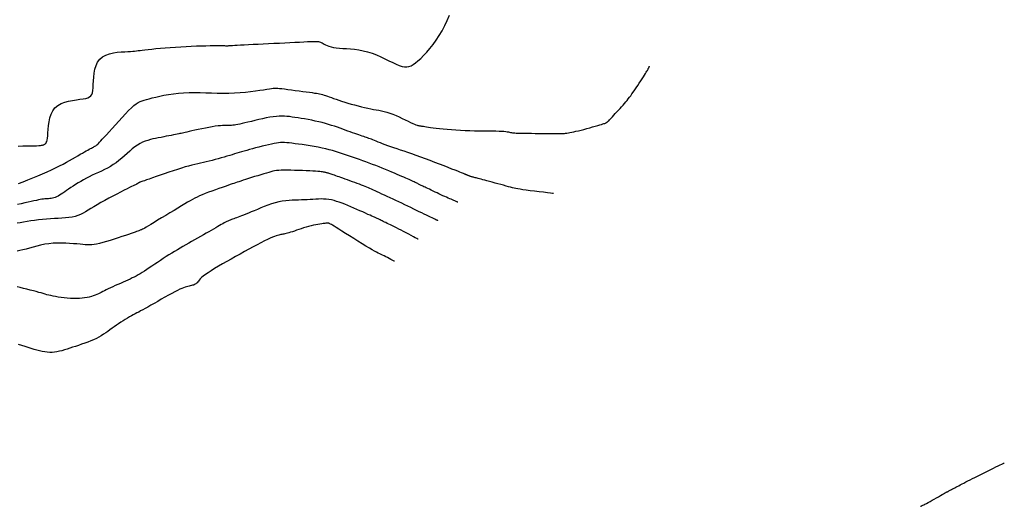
# Model space of a CAD drawing. Header units: millimetres. Extents: x 32690613 to 32693367, y 5343692 to 5344708.
# Tile 392 of 656: x 32692628 to 32692650, y 5344101 to 5344112. Entities that reach past the tile are written whole.
import ezdxf

# ---------------------------------------------------------------- set-up
doc = ezdxf.new("R2010")
doc.units = ezdxf.units.MM
doc.header["$LTSCALE"] = 20
for name, color, linetype in [('02-DGM_HL_488.00', 2, 'Continuous'), ('02-DGM_HL_488.50', 12, 'Continuous'), ('02-DGM_HL_489.00', 22, 'Continuous'), ('02-DGM_HL_489.50', 32, 'Continuous'), ('02-DGM_HL_490.00', 42, 'Continuous'), ('02-DGM_HL_490.50', 52, 'Continuous'), ('02-DGM_HL_491.00', 62, 'Continuous'), ('02-DGM_HL_491.50', 72, 'Continuous')]:
    doc.layers.add(name, color=color, linetype=linetype)

msp = doc.modelspace()

# ---------------------------------------------------------------- linework, layer by layer
at = {"layer": '02-DGM_HL_488.00', "elevation": 488, "flags": 128}
msp.add_lwpolyline([(32692628.424, 5344108.911), (32692628.524, 5344108.913), (32692628.615, 5344108.914), (32692628.695, 5344108.915), (32692628.764, 5344108.916), (32692628.82, 5344108.918), (32692628.865, 5344108.92), (32692628.899, 5344108.923), (32692628.925, 5344108.926), (32692628.945, 5344108.93), (32692628.96, 5344108.934), (32692628.972, 5344108.938), (32692628.983, 5344108.943), (32692628.994, 5344108.948), (32692629.005, 5344108.955), (32692629.015, 5344108.966), (32692629.026, 5344108.983), (32692629.036, 5344109.005), (32692629.044, 5344109.036), (32692629.052, 5344109.077), (32692629.058, 5344109.129), (32692629.063, 5344109.193), (32692629.068, 5344109.267), (32692629.075, 5344109.347), (32692629.087, 5344109.43), (32692629.104, 5344109.514), (32692629.13, 5344109.593), (32692629.165, 5344109.666), (32692629.212, 5344109.729), (32692629.273, 5344109.78), (32692629.344, 5344109.819), (32692629.423, 5344109.849), (32692629.505, 5344109.871), (32692629.589, 5344109.888), (32692629.671, 5344109.9), (32692629.747, 5344109.91), (32692629.814, 5344109.92), (32692629.87, 5344109.931), (32692629.915, 5344109.944), (32692629.951, 5344109.962), (32692629.978, 5344109.985), (32692629.999, 5344110.015), (32692630.013, 5344110.052), (32692630.023, 5344110.099), (32692630.029, 5344110.157), (32692630.033, 5344110.225), (32692630.037, 5344110.302), (32692630.042, 5344110.385), (32692630.052, 5344110.47), (32692630.068, 5344110.554), (32692630.091, 5344110.634), (32692630.125, 5344110.707), (32692630.172, 5344110.769), (32692630.231, 5344110.819), (32692630.302, 5344110.856), (32692630.38, 5344110.884), (32692630.463, 5344110.903), (32692630.547, 5344110.916), (32692630.629, 5344110.924), (32692630.705, 5344110.928), (32692630.773, 5344110.931), (32692630.829, 5344110.934), (32692630.876, 5344110.938), (32692630.917, 5344110.942), (32692630.955, 5344110.946), (32692630.994, 5344110.951), (32692631.035, 5344110.957), (32692631.082, 5344110.963), (32692631.139, 5344110.97), (32692631.207, 5344110.978), (32692631.286, 5344110.986), (32692631.374, 5344110.995), (32692631.47, 5344111.004), (32692631.573, 5344111.013), (32692631.68, 5344111.021), (32692631.791, 5344111.029), (32692631.904, 5344111.036), (32692632.018, 5344111.042), (32692632.13, 5344111.047), (32692632.24, 5344111.051), (32692632.344, 5344111.054), (32692632.443, 5344111.057), (32692632.533, 5344111.058), (32692632.614, 5344111.059), (32692632.682, 5344111.06), (32692632.739, 5344111.06), (32692632.783, 5344111.059), (32692632.818, 5344111.058), (32692632.844, 5344111.058), (32692632.864, 5344111.057), (32692632.878, 5344111.056), (32692632.89, 5344111.055), (32692632.899, 5344111.055), (32692632.909, 5344111.056), (32692632.92, 5344111.057), (32692632.935, 5344111.058), (32692632.955, 5344111.06), (32692632.981, 5344111.062), (32692633.016, 5344111.065), (32692633.06, 5344111.068), (32692633.116, 5344111.071), (32692633.185, 5344111.075), (32692633.265, 5344111.079), (32692633.356, 5344111.083), (32692633.455, 5344111.087), (32692633.56, 5344111.092), (32692633.671, 5344111.097), (32692633.785, 5344111.102), (32692633.901, 5344111.108), (32692634.017, 5344111.114), (32692634.132, 5344111.119), (32692634.243, 5344111.125), (32692634.35, 5344111.131), (32692634.449, 5344111.136), (32692634.541, 5344111.14), (32692634.622, 5344111.144), (32692634.691, 5344111.147), (32692634.747, 5344111.148), (32692634.791, 5344111.148), (32692634.826, 5344111.147), (32692634.853, 5344111.144), (32692634.875, 5344111.139), (32692634.894, 5344111.133), (32692634.911, 5344111.125), (32692634.93, 5344111.115), (32692634.951, 5344111.103), (32692634.976, 5344111.089), (32692635.006, 5344111.075), (32692635.04, 5344111.06), (32692635.079, 5344111.046), (32692635.125, 5344111.032), (32692635.177, 5344111.021), (32692635.236, 5344111.012), (32692635.302, 5344111.005), (32692635.376, 5344111), (32692635.455, 5344110.995), (32692635.539, 5344110.989), (32692635.627, 5344110.98), (32692635.718, 5344110.968), (32692635.812, 5344110.95), (32692635.906, 5344110.927), (32692636.001, 5344110.895), (32692636.095, 5344110.859), (32692636.188, 5344110.818), (32692636.277, 5344110.776), (32692636.362, 5344110.734), (32692636.443, 5344110.695), (32692636.517, 5344110.661), (32692636.585, 5344110.633), (32692636.645, 5344110.614), (32692636.698, 5344110.604), (32692636.747, 5344110.603), (32692636.792, 5344110.61), (32692636.837, 5344110.627), (32692636.883, 5344110.653), (32692636.931, 5344110.688), (32692636.984, 5344110.732), (32692637.042, 5344110.786), (32692637.105, 5344110.848), (32692637.171, 5344110.919), (32692637.24, 5344110.998), (32692637.308, 5344111.083), (32692637.375, 5344111.176), (32692637.44, 5344111.274), (32692637.501, 5344111.378), (32692637.557, 5344111.487), (32692637.608, 5344111.599), (32692637.656, 5344111.713)], dxfattribs=at)
at = {"layer": '02-DGM_HL_488.50', "elevation": 488.5, "flags": 128}
msp.add_lwpolyline([(32692628.433, 5344108.112), (32692628.531, 5344108.148), (32692628.634, 5344108.187), (32692628.74, 5344108.228), (32692628.845, 5344108.271), (32692628.948, 5344108.314), (32692629.045, 5344108.358), (32692629.138, 5344108.401), (32692629.226, 5344108.444), (32692629.308, 5344108.485), (32692629.386, 5344108.526), (32692629.459, 5344108.566), (32692629.527, 5344108.603), (32692629.591, 5344108.639), (32692629.65, 5344108.673), (32692629.704, 5344108.704), (32692629.754, 5344108.733), (32692629.8, 5344108.759), (32692629.842, 5344108.783), (32692629.88, 5344108.805), (32692629.914, 5344108.824), (32692629.945, 5344108.841), (32692629.972, 5344108.856), (32692629.995, 5344108.868), (32692630.017, 5344108.879), (32692630.036, 5344108.889), (32692630.053, 5344108.898), (32692630.069, 5344108.907), (32692630.084, 5344108.916), (32692630.098, 5344108.926), (32692630.112, 5344108.937), (32692630.128, 5344108.951), (32692630.145, 5344108.968), (32692630.167, 5344108.991), (32692630.193, 5344109.019), (32692630.225, 5344109.055), (32692630.265, 5344109.099), (32692630.313, 5344109.153), (32692630.371, 5344109.217), (32692630.435, 5344109.289), (32692630.505, 5344109.366), (32692630.578, 5344109.445), (32692630.651, 5344109.524), (32692630.723, 5344109.599), (32692630.79, 5344109.668), (32692630.851, 5344109.727), (32692630.904, 5344109.775), (32692630.951, 5344109.812), (32692630.994, 5344109.841), (32692631.035, 5344109.863), (32692631.076, 5344109.88), (32692631.121, 5344109.895), (32692631.171, 5344109.908), (32692631.228, 5344109.923), (32692631.295, 5344109.939), (32692631.371, 5344109.957), (32692631.455, 5344109.977), (32692631.546, 5344109.996), (32692631.644, 5344110.014), (32692631.747, 5344110.03), (32692631.855, 5344110.043), (32692631.967, 5344110.051), (32692632.082, 5344110.056), (32692632.2, 5344110.056), (32692632.32, 5344110.054), (32692632.441, 5344110.05), (32692632.563, 5344110.046), (32692632.687, 5344110.042), (32692632.81, 5344110.041), (32692632.934, 5344110.042), (32692633.056, 5344110.046), (32692633.176, 5344110.055), (32692633.292, 5344110.065), (32692633.402, 5344110.077), (32692633.505, 5344110.09), (32692633.598, 5344110.104), (32692633.68, 5344110.116), (32692633.749, 5344110.127), (32692633.805, 5344110.136), (32692633.849, 5344110.143), (32692633.885, 5344110.147), (32692633.917, 5344110.15), (32692633.948, 5344110.15), (32692633.982, 5344110.148), (32692634.021, 5344110.145), (32692634.069, 5344110.139), (32692634.129, 5344110.132), (32692634.199, 5344110.123), (32692634.275, 5344110.113), (32692634.356, 5344110.102), (32692634.438, 5344110.091), (32692634.517, 5344110.08), (32692634.593, 5344110.07), (32692634.66, 5344110.061), (32692634.718, 5344110.053), (32692634.767, 5344110.045), (32692634.809, 5344110.039), (32692634.846, 5344110.032), (32692634.879, 5344110.026), (32692634.91, 5344110.018), (32692634.941, 5344110.01), (32692634.973, 5344110.001), (32692635.007, 5344109.99), (32692635.045, 5344109.977), (32692635.086, 5344109.962), (32692635.131, 5344109.947), (32692635.179, 5344109.93), (32692635.232, 5344109.912), (32692635.289, 5344109.893), (32692635.35, 5344109.873), (32692635.415, 5344109.852), (32692635.484, 5344109.831), (32692635.556, 5344109.809), (32692635.628, 5344109.789), (32692635.701, 5344109.769), (32692635.773, 5344109.75), (32692635.843, 5344109.733), (32692635.91, 5344109.718), (32692635.974, 5344109.706), (32692636.034, 5344109.695), (32692636.092, 5344109.685), (32692636.148, 5344109.675), (32692636.205, 5344109.663), (32692636.262, 5344109.65), (32692636.321, 5344109.634), (32692636.383, 5344109.614), (32692636.448, 5344109.59), (32692636.515, 5344109.562), (32692636.583, 5344109.533), (32692636.649, 5344109.502), (32692636.713, 5344109.472), (32692636.773, 5344109.443), (32692636.826, 5344109.417), (32692636.873, 5344109.395), (32692636.91, 5344109.378), (32692636.941, 5344109.365), (32692636.965, 5344109.356), (32692636.984, 5344109.35), (32692637, 5344109.347), (32692637.014, 5344109.344), (32692637.028, 5344109.343), (32692637.042, 5344109.341), (32692637.059, 5344109.339), (32692637.08, 5344109.336), (32692637.104, 5344109.332), (32692637.133, 5344109.328), (32692637.168, 5344109.323), (32692637.208, 5344109.317), (32692637.256, 5344109.31), (32692637.312, 5344109.303), (32692637.376, 5344109.295), (32692637.448, 5344109.286), (32692637.526, 5344109.278), (32692637.611, 5344109.269), (32692637.701, 5344109.261), (32692637.795, 5344109.254), (32692637.893, 5344109.248), (32692637.994, 5344109.243), (32692638.096, 5344109.24), (32692638.198, 5344109.237), (32692638.299, 5344109.236), (32692638.396, 5344109.235), (32692638.489, 5344109.235), (32692638.575, 5344109.234), (32692638.653, 5344109.233), (32692638.721, 5344109.232), (32692638.779, 5344109.229), (32692638.826, 5344109.225), (32692638.865, 5344109.221), (32692638.896, 5344109.216), (32692638.923, 5344109.211), (32692638.946, 5344109.206), (32692638.967, 5344109.202), (32692638.988, 5344109.198), (32692639.009, 5344109.195), (32692639.033, 5344109.192), (32692639.06, 5344109.19), (32692639.09, 5344109.189), (32692639.127, 5344109.187), (32692639.169, 5344109.186), (32692639.219, 5344109.186), (32692639.277, 5344109.185), (32692639.344, 5344109.184), (32692639.417, 5344109.183), (32692639.495, 5344109.181), (32692639.575, 5344109.18), (32692639.655, 5344109.179), (32692639.731, 5344109.178), (32692639.801, 5344109.177), (32692639.864, 5344109.176), (32692639.916, 5344109.176), (32692639.959, 5344109.176), (32692639.995, 5344109.176), (32692640.025, 5344109.176), (32692640.051, 5344109.177), (32692640.075, 5344109.178), (32692640.097, 5344109.18), (32692640.12, 5344109.182), (32692640.145, 5344109.185), (32692640.173, 5344109.189), (32692640.204, 5344109.193), (32692640.239, 5344109.199), (32692640.277, 5344109.206), (32692640.32, 5344109.215), (32692640.367, 5344109.225), (32692640.419, 5344109.237), (32692640.476, 5344109.252), (32692640.537, 5344109.267), (32692640.599, 5344109.284), (32692640.662, 5344109.301), (32692640.722, 5344109.318), (32692640.78, 5344109.334), (32692640.832, 5344109.349), (32692640.877, 5344109.362), (32692640.914, 5344109.373), (32692640.944, 5344109.382), (32692640.966, 5344109.389), (32692640.984, 5344109.395), (32692640.997, 5344109.4), (32692641.007, 5344109.404), (32692641.015, 5344109.408), (32692641.022, 5344109.413), (32692641.029, 5344109.418), (32692641.036, 5344109.424), (32692641.045, 5344109.431), (32692641.055, 5344109.441), (32692641.068, 5344109.453), (32692641.083, 5344109.468), (32692641.101, 5344109.487), (32692641.123, 5344109.51), (32692641.148, 5344109.537), (32692641.178, 5344109.568), (32692641.209, 5344109.603), (32692641.242, 5344109.639), (32692641.277, 5344109.676), (32692641.311, 5344109.714), (32692641.344, 5344109.751), (32692641.376, 5344109.788), (32692641.406, 5344109.822), (32692641.434, 5344109.855), (32692641.461, 5344109.887), (32692641.487, 5344109.92), (32692641.512, 5344109.953), (32692641.539, 5344109.988), (32692641.566, 5344110.026), (32692641.595, 5344110.066), (32692641.626, 5344110.111), (32692641.658, 5344110.158), (32692641.691, 5344110.207), (32692641.723, 5344110.256), (32692641.755, 5344110.304), (32692641.785, 5344110.35), (32692641.812, 5344110.392), (32692641.836, 5344110.43), (32692641.856, 5344110.462), (32692641.872, 5344110.489), (32692641.886, 5344110.512), (32692641.896, 5344110.53), (32692641.904, 5344110.545), (32692641.911, 5344110.558), (32692641.916, 5344110.568), (32692641.92, 5344110.577), (32692641.924, 5344110.586), (32692641.928, 5344110.593), (32692641.931, 5344110.6), (32692641.934, 5344110.605), (32692641.936, 5344110.61), (32692641.938, 5344110.613), (32692641.939, 5344110.615), (32692641.939, 5344110.616)], dxfattribs=at)
at = {"layer": '02-DGM_HL_489.00', "elevation": 489, "flags": 128}
msp.add_lwpolyline([(32692639.884, 5344107.896), (32692639.867, 5344107.898), (32692639.822, 5344107.903), (32692639.754, 5344107.91), (32692639.67, 5344107.92), (32692639.577, 5344107.931), (32692639.48, 5344107.943), (32692639.386, 5344107.954), (32692639.301, 5344107.965), (32692639.229, 5344107.975), (32692639.171, 5344107.984), (32692639.122, 5344107.993), (32692639.08, 5344108.001), (32692639.042, 5344108.009), (32692639.005, 5344108.019), (32692638.966, 5344108.029), (32692638.923, 5344108.041), (32692638.873, 5344108.055), (32692638.818, 5344108.07), (32692638.758, 5344108.086), (32692638.697, 5344108.102), (32692638.634, 5344108.119), (32692638.573, 5344108.135), (32692638.515, 5344108.151), (32692638.461, 5344108.165), (32692638.414, 5344108.178), (32692638.371, 5344108.189), (32692638.335, 5344108.199), (32692638.302, 5344108.208), (32692638.274, 5344108.215), (32692638.249, 5344108.222), (32692638.227, 5344108.228), (32692638.207, 5344108.233), (32692638.189, 5344108.238), (32692638.172, 5344108.242), (32692638.157, 5344108.247), (32692638.143, 5344108.251), (32692638.129, 5344108.254), (32692638.117, 5344108.258), (32692638.105, 5344108.262), (32692638.094, 5344108.266), (32692638.083, 5344108.27), (32692638.072, 5344108.274), (32692638.062, 5344108.277), (32692638.052, 5344108.281), (32692638.043, 5344108.285), (32692638.035, 5344108.289), (32692638.028, 5344108.292), (32692638.021, 5344108.295), (32692638.016, 5344108.297), (32692638.011, 5344108.299), (32692638.007, 5344108.301), (32692638.003, 5344108.302), (32692638, 5344108.304), (32692637.996, 5344108.306), (32692637.991, 5344108.308), (32692637.986, 5344108.31), (32692637.98, 5344108.312), (32692637.972, 5344108.316), (32692637.959, 5344108.321), (32692637.941, 5344108.329), (32692637.915, 5344108.339), (32692637.881, 5344108.352), (32692637.837, 5344108.37), (32692637.78, 5344108.392), (32692637.711, 5344108.419), (32692637.631, 5344108.451), (32692637.542, 5344108.485), (32692637.447, 5344108.522), (32692637.347, 5344108.56), (32692637.245, 5344108.599), (32692637.143, 5344108.637), (32692637.043, 5344108.674), (32692636.947, 5344108.708), (32692636.856, 5344108.74), (32692636.77, 5344108.77), (32692636.687, 5344108.798), (32692636.61, 5344108.824), (32692636.536, 5344108.849), (32692636.466, 5344108.873), (32692636.401, 5344108.896), (32692636.339, 5344108.918), (32692636.282, 5344108.939), (32692636.228, 5344108.959), (32692636.179, 5344108.978), (32692636.133, 5344108.996), (32692636.091, 5344109.013), (32692636.052, 5344109.028), (32692636.018, 5344109.042), (32692635.987, 5344109.054), (32692635.958, 5344109.065), (32692635.931, 5344109.075), (32692635.905, 5344109.084), (32692635.879, 5344109.094), (32692635.852, 5344109.103), (32692635.824, 5344109.113), (32692635.792, 5344109.124), (32692635.757, 5344109.136), (32692635.718, 5344109.149), (32692635.676, 5344109.163), (32692635.631, 5344109.178), (32692635.584, 5344109.195), (32692635.534, 5344109.212), (32692635.482, 5344109.23), (32692635.429, 5344109.249), (32692635.374, 5344109.269), (32692635.317, 5344109.29), (32692635.259, 5344109.311), (32692635.198, 5344109.332), (32692635.136, 5344109.353), (32692635.071, 5344109.373), (32692635.003, 5344109.393), (32692634.933, 5344109.412), (32692634.86, 5344109.429), (32692634.785, 5344109.446), (32692634.709, 5344109.461), (32692634.633, 5344109.476), (32692634.558, 5344109.489), (32692634.486, 5344109.501), (32692634.416, 5344109.512), (32692634.351, 5344109.522), (32692634.29, 5344109.531), (32692634.233, 5344109.539), (32692634.179, 5344109.545), (32692634.125, 5344109.549), (32692634.07, 5344109.55), (32692634.013, 5344109.549), (32692633.952, 5344109.545), (32692633.886, 5344109.537), (32692633.813, 5344109.525), (32692633.736, 5344109.511), (32692633.656, 5344109.494), (32692633.575, 5344109.476), (32692633.495, 5344109.457), (32692633.418, 5344109.438), (32692633.345, 5344109.42), (32692633.28, 5344109.404), (32692633.222, 5344109.391), (32692633.171, 5344109.379), (32692633.127, 5344109.371), (32692633.088, 5344109.364), (32692633.054, 5344109.358), (32692633.022, 5344109.355), (32692632.993, 5344109.352), (32692632.964, 5344109.351), (32692632.936, 5344109.351), (32692632.906, 5344109.351), (32692632.874, 5344109.351), (32692632.839, 5344109.351), (32692632.799, 5344109.349), (32692632.755, 5344109.346), (32692632.704, 5344109.341), (32692632.645, 5344109.333), (32692632.579, 5344109.323), (32692632.508, 5344109.31), (32692632.432, 5344109.295), (32692632.356, 5344109.28), (32692632.28, 5344109.264), (32692632.209, 5344109.248), (32692632.143, 5344109.234), (32692632.086, 5344109.221), (32692632.038, 5344109.21), (32692632, 5344109.201), (32692631.968, 5344109.194), (32692631.94, 5344109.188), (32692631.914, 5344109.182), (32692631.889, 5344109.177), (32692631.861, 5344109.171), (32692631.83, 5344109.164), (32692631.792, 5344109.157), (32692631.749, 5344109.148), (32692631.702, 5344109.139), (32692631.65, 5344109.129), (32692631.596, 5344109.118), (32692631.54, 5344109.107), (32692631.483, 5344109.096), (32692631.425, 5344109.084), (32692631.368, 5344109.073), (32692631.311, 5344109.061), (32692631.255, 5344109.048), (32692631.199, 5344109.032), (32692631.144, 5344109.013), (32692631.088, 5344108.99), (32692631.033, 5344108.963), (32692630.978, 5344108.93), (32692630.923, 5344108.891), (32692630.868, 5344108.847), (32692630.812, 5344108.799), (32692630.756, 5344108.749), (32692630.7, 5344108.698), (32692630.642, 5344108.648), (32692630.583, 5344108.599), (32692630.523, 5344108.554), (32692630.461, 5344108.512), (32692630.399, 5344108.474), (32692630.335, 5344108.44), (32692630.271, 5344108.407), (32692630.206, 5344108.376), (32692630.141, 5344108.346), (32692630.076, 5344108.316), (32692630.012, 5344108.286), (32692629.948, 5344108.254), (32692629.886, 5344108.221), (32692629.825, 5344108.188), (32692629.765, 5344108.154), (32692629.708, 5344108.12), (32692629.652, 5344108.086), (32692629.6, 5344108.052), (32692629.55, 5344108.02), (32692629.504, 5344107.988), (32692629.46, 5344107.958), (32692629.42, 5344107.929), (32692629.381, 5344107.903), (32692629.345, 5344107.878), (32692629.311, 5344107.857), (32692629.279, 5344107.838), (32692629.247, 5344107.822), (32692629.217, 5344107.81), (32692629.188, 5344107.801), (32692629.159, 5344107.794), (32692629.131, 5344107.79), (32692629.103, 5344107.786), (32692629.076, 5344107.784), (32692629.048, 5344107.782), (32692629.021, 5344107.78), (32692628.993, 5344107.778), (32692628.964, 5344107.774), (32692628.932, 5344107.77), (32692628.897, 5344107.764), (32692628.858, 5344107.757), (32692628.814, 5344107.748), (32692628.763, 5344107.738), (32692628.705, 5344107.725), (32692628.639, 5344107.711), (32692628.566, 5344107.694), (32692628.488, 5344107.677), (32692628.407, 5344107.658)], dxfattribs=at)
at = {"layer": '02-DGM_HL_489.50', "elevation": 489.5, "flags": 128}
msp.add_lwpolyline([(32692637.839, 5344107.709), (32692637.837, 5344107.709), (32692637.833, 5344107.711), (32692637.826, 5344107.714), (32692637.817, 5344107.718), (32692637.805, 5344107.723), (32692637.789, 5344107.73), (32692637.771, 5344107.738), (32692637.749, 5344107.747), (32692637.724, 5344107.758), (32692637.696, 5344107.77), (32692637.665, 5344107.783), (32692637.631, 5344107.798), (32692637.595, 5344107.813), (32692637.557, 5344107.83), (32692637.518, 5344107.848), (32692637.476, 5344107.867), (32692637.434, 5344107.886), (32692637.392, 5344107.906), (32692637.349, 5344107.926), (32692637.308, 5344107.946), (32692637.268, 5344107.965), (32692637.23, 5344107.984), (32692637.195, 5344108.001), (32692637.163, 5344108.016), (32692637.136, 5344108.029), (32692637.112, 5344108.041), (32692637.091, 5344108.051), (32692637.073, 5344108.06), (32692637.056, 5344108.068), (32692637.041, 5344108.076), (32692637.026, 5344108.083), (32692637.011, 5344108.09), (32692636.995, 5344108.098), (32692636.979, 5344108.106), (32692636.962, 5344108.114), (32692636.943, 5344108.123), (32692636.923, 5344108.133), (32692636.901, 5344108.143), (32692636.878, 5344108.154), (32692636.852, 5344108.166), (32692636.824, 5344108.179), (32692636.794, 5344108.193), (32692636.76, 5344108.208), (32692636.724, 5344108.224), (32692636.684, 5344108.242), (32692636.64, 5344108.261), (32692636.592, 5344108.281), (32692636.54, 5344108.304), (32692636.483, 5344108.328), (32692636.422, 5344108.353), (32692636.358, 5344108.38), (32692636.29, 5344108.407), (32692636.221, 5344108.435), (32692636.151, 5344108.463), (32692636.08, 5344108.491), (32692636.009, 5344108.518), (32692635.94, 5344108.545), (32692635.87, 5344108.57), (32692635.802, 5344108.595), (32692635.735, 5344108.619), (32692635.669, 5344108.643), (32692635.603, 5344108.666), (32692635.538, 5344108.688), (32692635.475, 5344108.71), (32692635.412, 5344108.731), (32692635.349, 5344108.752), (32692635.285, 5344108.773), (32692635.22, 5344108.793), (32692635.153, 5344108.812), (32692635.083, 5344108.831), (32692635.01, 5344108.849), (32692634.932, 5344108.867), (32692634.85, 5344108.883), (32692634.765, 5344108.899), (32692634.678, 5344108.914), (32692634.591, 5344108.927), (32692634.507, 5344108.94), (32692634.427, 5344108.951), (32692634.352, 5344108.961), (32692634.285, 5344108.969), (32692634.226, 5344108.976), (32692634.175, 5344108.981), (32692634.129, 5344108.984), (32692634.086, 5344108.985), (32692634.044, 5344108.983), (32692634.001, 5344108.98), (32692633.956, 5344108.973), (32692633.905, 5344108.964), (32692633.848, 5344108.953), (32692633.785, 5344108.939), (32692633.718, 5344108.923), (32692633.649, 5344108.906), (32692633.579, 5344108.887), (32692633.509, 5344108.869), (32692633.441, 5344108.85), (32692633.377, 5344108.833), (32692633.318, 5344108.816), (32692633.262, 5344108.8), (32692633.209, 5344108.784), (32692633.159, 5344108.769), (32692633.109, 5344108.755), (32692633.058, 5344108.74), (32692633.007, 5344108.724), (32692632.953, 5344108.708), (32692632.895, 5344108.691), (32692632.835, 5344108.674), (32692632.773, 5344108.656), (32692632.709, 5344108.638), (32692632.644, 5344108.621), (32692632.579, 5344108.603), (32692632.515, 5344108.587), (32692632.453, 5344108.572), (32692632.391, 5344108.557), (32692632.331, 5344108.544), (32692632.27, 5344108.53), (32692632.208, 5344108.516), (32692632.143, 5344108.5), (32692632.074, 5344108.482), (32692632, 5344108.462), (32692631.92, 5344108.438), (32692631.833, 5344108.411), (32692631.741, 5344108.381), (32692631.647, 5344108.35), (32692631.553, 5344108.317), (32692631.462, 5344108.285), (32692631.376, 5344108.255), (32692631.298, 5344108.227), (32692631.23, 5344108.204), (32692631.175, 5344108.184), (32692631.13, 5344108.169), (32692631.096, 5344108.158), (32692631.07, 5344108.15), (32692631.051, 5344108.143), (32692631.037, 5344108.139), (32692631.027, 5344108.135), (32692631.02, 5344108.132), (32692631.013, 5344108.129), (32692631.007, 5344108.125), (32692631.001, 5344108.121), (32692630.995, 5344108.117), (32692630.989, 5344108.113), (32692630.983, 5344108.108), (32692630.976, 5344108.104), (32692630.968, 5344108.099), (32692630.959, 5344108.094), (32692630.948, 5344108.089), (32692630.933, 5344108.082), (32692630.913, 5344108.072), (32692630.886, 5344108.059), (32692630.852, 5344108.043), (32692630.809, 5344108.022), (32692630.756, 5344107.995), (32692630.691, 5344107.963), (32692630.617, 5344107.926), (32692630.536, 5344107.884), (32692630.451, 5344107.84), (32692630.364, 5344107.794), (32692630.277, 5344107.747), (32692630.194, 5344107.7), (32692630.116, 5344107.655), (32692630.046, 5344107.613), (32692629.982, 5344107.573), (32692629.923, 5344107.537), (32692629.867, 5344107.503), (32692629.813, 5344107.473), (32692629.758, 5344107.447), (32692629.702, 5344107.424), (32692629.642, 5344107.406), (32692629.578, 5344107.391), (32692629.509, 5344107.381), (32692629.436, 5344107.373), (32692629.36, 5344107.367), (32692629.281, 5344107.362), (32692629.199, 5344107.357), (32692629.116, 5344107.352), (32692629.031, 5344107.346), (32692628.946, 5344107.339), (32692628.861, 5344107.329), (32692628.776, 5344107.319), (32692628.694, 5344107.307), (32692628.614, 5344107.295), (32692628.539, 5344107.282), (32692628.468, 5344107.27), (32692628.403, 5344107.258)], dxfattribs=at)
at = {"layer": '02-DGM_HL_490.00', "elevation": 490, "flags": 128}
msp.add_lwpolyline([(32692637.412, 5344107.311), (32692637.412, 5344107.312), (32692637.41, 5344107.312), (32692637.407, 5344107.314), (32692637.402, 5344107.317), (32692637.394, 5344107.321), (32692637.382, 5344107.326), (32692637.366, 5344107.334), (32692637.345, 5344107.344), (32692637.319, 5344107.357), (32692637.288, 5344107.372), (32692637.252, 5344107.389), (32692637.212, 5344107.409), (32692637.167, 5344107.431), (32692637.119, 5344107.454), (32692637.067, 5344107.48), (32692637.012, 5344107.506), (32692636.954, 5344107.534), (32692636.895, 5344107.563), (32692636.833, 5344107.593), (32692636.77, 5344107.624), (32692636.706, 5344107.654), (32692636.641, 5344107.685), (32692636.577, 5344107.716), (32692636.513, 5344107.746), (32692636.45, 5344107.776), (32692636.388, 5344107.805), (32692636.328, 5344107.832), (32692636.27, 5344107.859), (32692636.214, 5344107.884), (32692636.162, 5344107.908), (32692636.114, 5344107.93), (32692636.069, 5344107.95), (32692636.029, 5344107.968), (32692635.992, 5344107.985), (32692635.957, 5344108), (32692635.923, 5344108.015), (32692635.889, 5344108.03), (32692635.854, 5344108.044), (32692635.816, 5344108.059), (32692635.776, 5344108.075), (32692635.731, 5344108.092), (32692635.682, 5344108.11), (32692635.631, 5344108.129), (32692635.579, 5344108.148), (32692635.526, 5344108.167), (32692635.474, 5344108.186), (32692635.424, 5344108.203), (32692635.377, 5344108.22), (32692635.334, 5344108.235), (32692635.294, 5344108.249), (32692635.258, 5344108.262), (32692635.225, 5344108.274), (32692635.196, 5344108.284), (32692635.169, 5344108.293), (32692635.145, 5344108.302), (32692635.123, 5344108.309), (32692635.103, 5344108.316), (32692635.086, 5344108.322), (32692635.069, 5344108.327), (32692635.054, 5344108.332), (32692635.04, 5344108.337), (32692635.025, 5344108.34), (32692635.011, 5344108.344), (32692634.996, 5344108.347), (32692634.98, 5344108.351), (32692634.961, 5344108.354), (32692634.939, 5344108.357), (32692634.913, 5344108.36), (32692634.881, 5344108.363), (32692634.841, 5344108.366), (32692634.793, 5344108.37), (32692634.736, 5344108.373), (32692634.668, 5344108.377), (32692634.592, 5344108.381), (32692634.511, 5344108.384), (32692634.427, 5344108.387), (32692634.342, 5344108.39), (32692634.26, 5344108.392), (32692634.183, 5344108.393), (32692634.114, 5344108.393), (32692634.055, 5344108.392), (32692634.004, 5344108.389), (32692633.958, 5344108.384), (32692633.916, 5344108.378), (32692633.876, 5344108.37), (32692633.835, 5344108.36), (32692633.79, 5344108.347), (32692633.74, 5344108.332), (32692633.683, 5344108.315), (32692633.621, 5344108.296), (32692633.554, 5344108.276), (32692633.486, 5344108.255), (32692633.419, 5344108.234), (32692633.354, 5344108.213), (32692633.293, 5344108.194), (32692633.239, 5344108.177), (32692633.192, 5344108.162), (32692633.152, 5344108.148), (32692633.115, 5344108.136), (32692633.08, 5344108.124), (32692633.045, 5344108.112), (32692633.008, 5344108.099), (32692632.965, 5344108.084), (32692632.916, 5344108.067), (32692632.858, 5344108.047), (32692632.792, 5344108.024), (32692632.722, 5344108), (32692632.649, 5344107.974), (32692632.574, 5344107.947), (32692632.501, 5344107.92), (32692632.431, 5344107.893), (32692632.366, 5344107.867), (32692632.308, 5344107.842), (32692632.254, 5344107.818), (32692632.204, 5344107.793), (32692632.155, 5344107.767), (32692632.104, 5344107.739), (32692632.05, 5344107.707), (32692631.99, 5344107.672), (32692631.923, 5344107.631), (32692631.846, 5344107.584), (32692631.762, 5344107.533), (32692631.673, 5344107.48), (32692631.583, 5344107.425), (32692631.495, 5344107.372), (32692631.411, 5344107.321), (32692631.334, 5344107.275), (32692631.267, 5344107.234), (32692631.212, 5344107.202), (32692631.168, 5344107.176), (32692631.133, 5344107.155), (32692631.106, 5344107.14), (32692631.085, 5344107.129), (32692631.068, 5344107.12), (32692631.053, 5344107.114), (32692631.039, 5344107.108), (32692631.024, 5344107.102), (32692631.007, 5344107.096), (32692630.986, 5344107.089), (32692630.96, 5344107.08), (32692630.928, 5344107.069), (32692630.889, 5344107.056), (32692630.842, 5344107.04), (32692630.786, 5344107.021), (32692630.719, 5344106.999), (32692630.644, 5344106.973), (32692630.564, 5344106.946), (32692630.48, 5344106.919), (32692630.396, 5344106.892), (32692630.314, 5344106.867), (32692630.237, 5344106.844), (32692630.166, 5344106.825), (32692630.105, 5344106.811), (32692630.05, 5344106.802), (32692630.001, 5344106.796), (32692629.954, 5344106.794), (32692629.908, 5344106.795), (32692629.86, 5344106.797), (32692629.808, 5344106.802), (32692629.749, 5344106.808), (32692629.682, 5344106.815), (32692629.608, 5344106.821), (32692629.527, 5344106.828), (32692629.442, 5344106.832), (32692629.353, 5344106.834), (32692629.263, 5344106.834), (32692629.172, 5344106.83), (32692629.081, 5344106.821), (32692628.992, 5344106.808), (32692628.906, 5344106.791), (32692628.823, 5344106.771), (32692628.742, 5344106.75), (32692628.666, 5344106.728), (32692628.593, 5344106.707), (32692628.524, 5344106.689), (32692628.459, 5344106.674), (32692628.4, 5344106.663)], dxfattribs=at)
at = {"layer": '02-DGM_HL_490.50', "elevation": 490.5, "flags": 128}
msp.add_lwpolyline([(32692636.987, 5344106.915), (32692636.979, 5344106.919), (32692636.958, 5344106.931), (32692636.926, 5344106.948), (32692636.886, 5344106.97), (32692636.838, 5344106.995), (32692636.787, 5344107.023), (32692636.733, 5344107.052), (32692636.678, 5344107.08), (32692636.626, 5344107.107), (32692636.576, 5344107.133), (32692636.527, 5344107.157), (32692636.482, 5344107.18), (32692636.439, 5344107.201), (32692636.399, 5344107.221), (32692636.361, 5344107.239), (32692636.327, 5344107.256), (32692636.296, 5344107.271), (32692636.267, 5344107.285), (32692636.242, 5344107.297), (32692636.218, 5344107.309), (32692636.197, 5344107.319), (32692636.178, 5344107.328), (32692636.16, 5344107.337), (32692636.144, 5344107.345), (32692636.129, 5344107.352), (32692636.114, 5344107.359), (32692636.097, 5344107.366), (32692636.079, 5344107.375), (32692636.057, 5344107.385), (32692636.031, 5344107.397), (32692635.999, 5344107.411), (32692635.96, 5344107.429), (32692635.914, 5344107.449), (32692635.861, 5344107.473), (32692635.803, 5344107.499), (32692635.741, 5344107.527), (32692635.677, 5344107.555), (32692635.611, 5344107.584), (32692635.545, 5344107.612), (32692635.48, 5344107.639), (32692635.418, 5344107.664), (32692635.358, 5344107.687), (32692635.299, 5344107.709), (32692635.242, 5344107.727), (32692635.187, 5344107.743), (32692635.131, 5344107.756), (32692635.076, 5344107.766), (32692635.021, 5344107.773), (32692634.965, 5344107.777), (32692634.909, 5344107.778), (32692634.852, 5344107.776), (32692634.794, 5344107.773), (32692634.736, 5344107.769), (32692634.676, 5344107.765), (32692634.615, 5344107.761), (32692634.553, 5344107.758), (32692634.49, 5344107.756), (32692634.426, 5344107.755), (32692634.36, 5344107.754), (32692634.293, 5344107.751), (32692634.223, 5344107.747), (32692634.153, 5344107.74), (32692634.08, 5344107.73), (32692634.005, 5344107.716), (32692633.928, 5344107.696), (32692633.85, 5344107.672), (32692633.771, 5344107.646), (32692633.694, 5344107.617), (32692633.618, 5344107.587), (32692633.545, 5344107.556), (32692633.476, 5344107.527), (32692633.412, 5344107.5), (32692633.353, 5344107.475), (32692633.3, 5344107.453), (32692633.252, 5344107.434), (32692633.208, 5344107.417), (32692633.168, 5344107.401), (32692633.132, 5344107.388), (32692633.098, 5344107.375), (32692633.068, 5344107.364), (32692633.04, 5344107.354), (32692633.014, 5344107.345), (32692632.989, 5344107.335), (32692632.964, 5344107.326), (32692632.94, 5344107.316), (32692632.916, 5344107.305), (32692632.89, 5344107.294), (32692632.864, 5344107.28), (32692632.835, 5344107.265), (32692632.804, 5344107.248), (32692632.771, 5344107.23), (32692632.735, 5344107.209), (32692632.696, 5344107.186), (32692632.653, 5344107.161), (32692632.608, 5344107.135), (32692632.558, 5344107.106), (32692632.505, 5344107.075), (32692632.449, 5344107.043), (32692632.389, 5344107.009), (32692632.328, 5344106.974), (32692632.266, 5344106.938), (32692632.202, 5344106.902), (32692632.139, 5344106.866), (32692632.076, 5344106.83), (32692632.014, 5344106.795), (32692631.953, 5344106.76), (32692631.893, 5344106.726), (32692631.833, 5344106.691), (32692631.773, 5344106.656), (32692631.713, 5344106.619), (32692631.653, 5344106.582), (32692631.592, 5344106.544), (32692631.531, 5344106.504), (32692631.469, 5344106.463), (32692631.408, 5344106.422), (32692631.348, 5344106.381), (32692631.289, 5344106.341), (32692631.232, 5344106.302), (32692631.178, 5344106.266), (32692631.127, 5344106.233), (32692631.079, 5344106.203), (32692631.035, 5344106.177), (32692630.992, 5344106.152), (32692630.95, 5344106.129), (32692630.908, 5344106.108), (32692630.865, 5344106.087), (32692630.82, 5344106.065), (32692630.773, 5344106.044), (32692630.722, 5344106.021), (32692630.669, 5344105.997), (32692630.614, 5344105.972), (32692630.558, 5344105.947), (32692630.503, 5344105.923), (32692630.45, 5344105.899), (32692630.4, 5344105.875), (32692630.353, 5344105.853), (32692630.311, 5344105.832), (32692630.274, 5344105.813), (32692630.238, 5344105.795), (32692630.205, 5344105.778), (32692630.173, 5344105.762), (32692630.141, 5344105.746), (32692630.107, 5344105.732), (32692630.072, 5344105.718), (32692630.033, 5344105.704), (32692629.992, 5344105.691), (32692629.947, 5344105.679), (32692629.899, 5344105.668), (32692629.847, 5344105.659), (32692629.793, 5344105.652), (32692629.735, 5344105.647), (32692629.674, 5344105.645), (32692629.61, 5344105.646), (32692629.544, 5344105.649), (32692629.477, 5344105.654), (32692629.411, 5344105.661), (32692629.346, 5344105.669), (32692629.283, 5344105.679), (32692629.225, 5344105.689), (32692629.171, 5344105.699), (32692629.123, 5344105.71), (32692629.08, 5344105.72), (32692629.039, 5344105.73), (32692628.999, 5344105.742), (32692628.958, 5344105.753), (32692628.915, 5344105.766), (32692628.867, 5344105.78), (32692628.813, 5344105.795), (32692628.751, 5344105.811), (32692628.684, 5344105.829), (32692628.613, 5344105.847), (32692628.541, 5344105.865), (32692628.469, 5344105.883), (32692628.401, 5344105.899)], dxfattribs=at)
at = {"layer": '02-DGM_HL_491.00', "elevation": 491, "flags": 128}
msp.add_lwpolyline([(32692636.48, 5344106.444), (32692636.474, 5344106.447), (32692636.458, 5344106.456), (32692636.433, 5344106.469), (32692636.403, 5344106.485), (32692636.368, 5344106.504), (32692636.331, 5344106.523), (32692636.294, 5344106.542), (32692636.259, 5344106.559), (32692636.227, 5344106.575), (32692636.197, 5344106.589), (32692636.167, 5344106.603), (32692636.134, 5344106.619), (32692636.098, 5344106.637), (32692636.055, 5344106.66), (32692636.004, 5344106.689), (32692635.943, 5344106.725), (32692635.87, 5344106.769), (32692635.788, 5344106.819), (32692635.7, 5344106.874), (32692635.61, 5344106.93), (32692635.521, 5344106.987), (32692635.435, 5344107.041), (32692635.356, 5344107.09), (32692635.288, 5344107.133), (32692635.232, 5344107.168), (32692635.188, 5344107.195), (32692635.155, 5344107.215), (32692635.13, 5344107.229), (32692635.113, 5344107.239), (32692635.1, 5344107.246), (32692635.092, 5344107.25), (32692635.085, 5344107.253), (32692635.079, 5344107.255), (32692635.073, 5344107.257), (32692635.066, 5344107.259), (32692635.057, 5344107.26), (32692635.046, 5344107.26), (32692635.031, 5344107.259), (32692635.011, 5344107.258), (32692634.987, 5344107.255), (32692634.958, 5344107.252), (32692634.923, 5344107.247), (32692634.884, 5344107.241), (32692634.841, 5344107.234), (32692634.795, 5344107.225), (32692634.746, 5344107.215), (32692634.695, 5344107.203), (32692634.643, 5344107.19), (32692634.59, 5344107.175), (32692634.537, 5344107.159), (32692634.485, 5344107.142), (32692634.434, 5344107.125), (32692634.385, 5344107.108), (32692634.338, 5344107.092), (32692634.295, 5344107.078), (32692634.256, 5344107.065), (32692634.221, 5344107.054), (32692634.19, 5344107.045), (32692634.162, 5344107.038), (32692634.137, 5344107.032), (32692634.114, 5344107.027), (32692634.092, 5344107.023), (32692634.071, 5344107.019), (32692634.049, 5344107.015), (32692634.027, 5344107.011), (32692634.003, 5344107.005), (32692633.976, 5344106.998), (32692633.945, 5344106.989), (32692633.909, 5344106.976), (32692633.867, 5344106.96), (32692633.818, 5344106.939), (32692633.761, 5344106.912), (32692633.696, 5344106.88), (32692633.622, 5344106.842), (32692633.541, 5344106.799), (32692633.455, 5344106.753), (32692633.365, 5344106.704), (32692633.271, 5344106.653), (32692633.176, 5344106.6), (32692633.079, 5344106.546), (32692632.983, 5344106.492), (32692632.889, 5344106.439), (32692632.798, 5344106.387), (32692632.711, 5344106.337), (32692632.63, 5344106.288), (32692632.556, 5344106.242), (32692632.49, 5344106.199), (32692632.434, 5344106.16), (32692632.388, 5344106.125), (32692632.352, 5344106.094), (32692632.323, 5344106.066), (32692632.301, 5344106.042), (32692632.284, 5344106.021), (32692632.269, 5344106.002), (32692632.256, 5344105.986), (32692632.243, 5344105.973), (32692632.229, 5344105.962), (32692632.212, 5344105.952), (32692632.195, 5344105.944), (32692632.176, 5344105.937), (32692632.155, 5344105.93), (32692632.134, 5344105.925), (32692632.11, 5344105.919), (32692632.086, 5344105.913), (32692632.06, 5344105.907), (32692632.032, 5344105.9), (32692632.002, 5344105.891), (32692631.967, 5344105.879), (32692631.928, 5344105.864), (32692631.884, 5344105.845), (32692631.833, 5344105.821), (32692631.776, 5344105.792), (32692631.711, 5344105.757), (32692631.64, 5344105.718), (32692631.566, 5344105.675), (32692631.489, 5344105.631), (32692631.412, 5344105.586), (32692631.337, 5344105.543), (32692631.267, 5344105.502), (32692631.202, 5344105.465), (32692631.144, 5344105.433), (32692631.093, 5344105.405), (32692631.047, 5344105.381), (32692631.005, 5344105.359), (32692630.965, 5344105.339), (32692630.927, 5344105.319), (32692630.889, 5344105.299), (32692630.849, 5344105.277), (32692630.807, 5344105.254), (32692630.763, 5344105.227), (32692630.717, 5344105.199), (32692630.67, 5344105.17), (32692630.622, 5344105.139), (32692630.574, 5344105.108), (32692630.527, 5344105.075), (32692630.48, 5344105.043), (32692630.435, 5344105.01), (32692630.39, 5344104.977), (32692630.345, 5344104.945), (32692630.3, 5344104.913), (32692630.253, 5344104.882), (32692630.205, 5344104.851), (32692630.153, 5344104.822), (32692630.099, 5344104.793), (32692630.04, 5344104.766), (32692629.978, 5344104.74), (32692629.914, 5344104.715), (32692629.849, 5344104.691), (32692629.783, 5344104.668), (32692629.717, 5344104.646), (32692629.652, 5344104.624), (32692629.589, 5344104.604), (32692629.528, 5344104.584), (32692629.47, 5344104.565), (32692629.414, 5344104.548), (32692629.36, 5344104.532), (32692629.307, 5344104.519), (32692629.254, 5344104.508), (32692629.203, 5344104.501), (32692629.151, 5344104.496), (32692629.099, 5344104.496), (32692629.046, 5344104.499), (32692628.993, 5344104.505), (32692628.939, 5344104.514), (32692628.883, 5344104.526), (32692628.825, 5344104.54), (32692628.765, 5344104.557), (32692628.703, 5344104.576), (32692628.639, 5344104.597), (32692628.572, 5344104.619), (32692628.503, 5344104.642), (32692628.433, 5344104.666)], dxfattribs=at)
at = {"layer": '02-DGM_HL_491.50', "elevation": 491.5, "flags": 128}
msp.add_lwpolyline([(32692647.74, 5344101.202), (32692647.741, 5344101.202), (32692647.742, 5344101.202), (32692647.743, 5344101.203), (32692647.745, 5344101.203), (32692647.747, 5344101.204), (32692647.749, 5344101.205), (32692647.752, 5344101.205), (32692647.756, 5344101.206), (32692647.76, 5344101.207), (32692647.765, 5344101.209), (32692647.772, 5344101.212), (32692647.782, 5344101.216), (32692647.796, 5344101.223), (32692647.815, 5344101.232), (32692647.839, 5344101.245), (32692647.869, 5344101.261), (32692647.905, 5344101.281), (32692647.947, 5344101.305), (32692647.992, 5344101.33), (32692648.039, 5344101.356), (32692648.085, 5344101.383), (32692648.13, 5344101.408), (32692648.171, 5344101.431), (32692648.206, 5344101.451), (32692648.234, 5344101.467), (32692648.256, 5344101.48), (32692648.273, 5344101.489), (32692648.285, 5344101.496), (32692648.293, 5344101.501), (32692648.299, 5344101.504), (32692648.303, 5344101.506), (32692648.306, 5344101.508), (32692648.309, 5344101.509), (32692648.312, 5344101.511), (32692648.316, 5344101.513), (32692648.321, 5344101.515), (32692648.326, 5344101.518), (32692648.333, 5344101.522), (32692648.341, 5344101.526), (32692648.351, 5344101.531), (32692648.363, 5344101.538), (32692648.376, 5344101.545), (32692648.392, 5344101.553), (32692648.41, 5344101.562), (32692648.429, 5344101.573), (32692648.452, 5344101.585), (32692648.476, 5344101.597), (32692648.502, 5344101.611), (32692648.531, 5344101.627), (32692648.563, 5344101.643), (32692648.596, 5344101.661), (32692648.633, 5344101.68), (32692648.672, 5344101.7), (32692648.714, 5344101.722), (32692648.759, 5344101.745), (32692648.806, 5344101.769), (32692648.857, 5344101.795), (32692648.91, 5344101.821), (32692648.965, 5344101.849), (32692649.022, 5344101.877), (32692649.079, 5344101.905), (32692649.137, 5344101.934), (32692649.194, 5344101.962), (32692649.251, 5344101.99), (32692649.306, 5344102.017), (32692649.359, 5344102.043), (32692649.407, 5344102.067), (32692649.45, 5344102.088), (32692649.486, 5344102.106), (32692649.514, 5344102.119), (32692649.531, 5344102.128), (32692649.538, 5344102.131)], dxfattribs=at)

doc.saveas('drawing.dxf')
